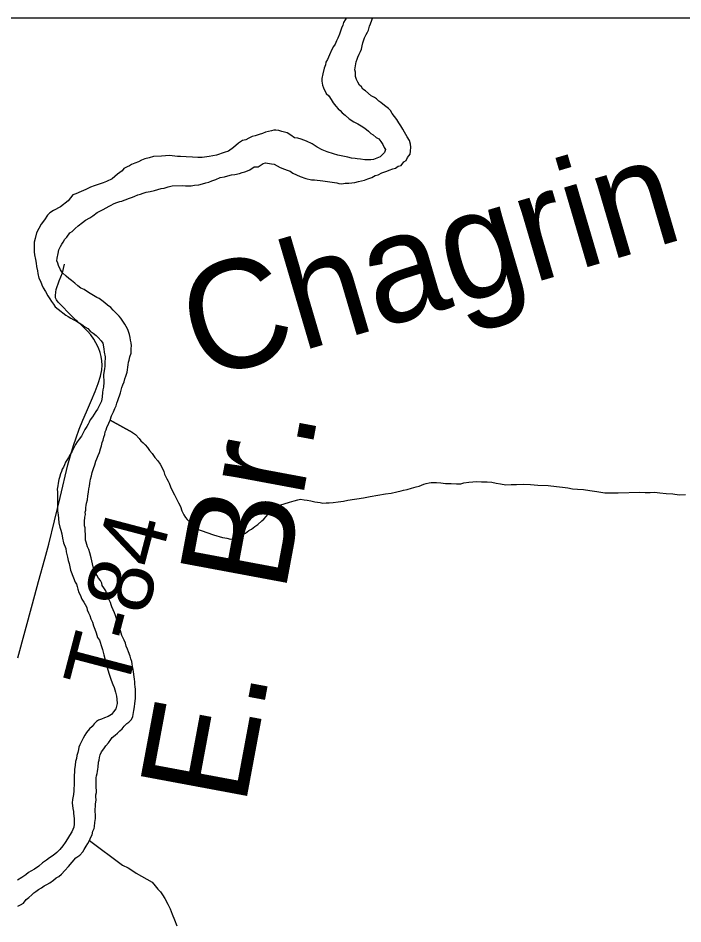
# Model space of a CAD drawing. Extents: x 103424 to 290657, y 38711 to 110967.
# Drawn here: x 214247.9521 to 214248.2437, y 40214.704 to 40215.1012 of the extents above; entities that cross this region are included whole.
import ezdxf

# ---------------------------------------------------------------- set-up
doc = ezdxf.new("R2010")
doc.units = 0
for name, color, linetype in [('GM_X_Corporation', 7, 'Continuous'), ('GM_X_Major_River_Text', 7, 'Continuous'), ('GM_X_Minor_River', 7, 'Continuous'), ('GM_X_Township_Road', 7, 'Continuous'), ('GM_X_Township_Road_Text', 7, 'Continuous')]:
    doc.layers.add(name, color=color, linetype=linetype)

msp = doc.modelspace()

# ---------------------------------------------------------------- linework, layer by layer
at = {"layer": 'GM_X_Corporation'}
msp.add_lwpolyline([(214246.35258, 40213.74302), (214246.35258, 40208.30125), (214253.15258, 40208.30125), (214253.15258, 40215.10125), (214247.88425, 40215.10125), (214247.88593, 40214.68485), (214247.88621, 40214.66416), (214247.8863, 40214.63438), (214247.88525, 40214.01696), (214247.88494, 40213.98106), (214247.88095, 40213.75762), (214247.63273, 40213.75746), (214247.49304, 40213.75527), (214246.50862, 40213.74676)], close=True, dxfattribs=at)
msp.add_lwpolyline([(214250.58101, 40215.10125), (214247.88425, 40215.10125), (214247.88593, 40214.68485), (214247.88621, 40214.66416), (214247.8863, 40214.63438), (214247.88525, 40214.01696), (214247.88494, 40213.98106), (214247.88095, 40213.75762), (214248.6422, 40213.76594)], dxfattribs=at)
at = {"layer": 'GM_X_Minor_River'}
for points in [[(214248.09598, 40215.10125), (214248.09559, 40215.10046), (214248.09485, 40215.09931), (214248.09448, 40215.09817), (214248.09392, 40215.09683), (214248.09356, 40215.0955), (214248.09301, 40215.09416), (214248.09226, 40215.09244), (214248.09171, 40215.0913), (214248.09115, 40215.08977), (214248.09041, 40215.08881), (214248.08966, 40215.08748), (214248.08874, 40215.08519), (214248.08781, 40215.08309), (214248.08706, 40215.08194), (214248.08689, 40215.0808), (214248.08633, 40215.07927), (214248.08579, 40215.07679), (214248.08525, 40215.0747), (214248.08526, 40215.07356), (214248.08566, 40215.07185), (214248.08605, 40215.07071), (214248.08722, 40215.06825), (214248.08838, 40215.06712), (214248.08935, 40215.06561), (214248.09031, 40215.0641)], [(214248.11912, 40215.05526), (214248.11815, 40215.05678), (214248.11718, 40215.0581), (214248.11622, 40215.05942), (214248.11544, 40215.06074), (214248.11448, 40215.06168), (214248.11276, 40215.06299), (214248.11122, 40215.06431), (214248.11026, 40215.06487), (214248.1093, 40215.06581), (214248.10834, 40215.06637), (214248.10701, 40215.06712), (214248.10451, 40215.06938), (214248.10336, 40215.07012), (214248.10278, 40215.07107), (214248.10182, 40215.07182), (214248.10104, 40215.07314), (214248.10046, 40215.07428), (214248.10006, 40215.0756), (214248.10004, 40215.0775), (214248.09984, 40215.07864), (214248.10001, 40215.08036), (214248.10037, 40215.08207), (214248.10074, 40215.08321), (214248.1011, 40215.08417), (214248.10166, 40215.0855), (214248.10222, 40215.08665), (214248.10278, 40215.08761), (214248.10295, 40215.08913), (214248.10331, 40215.09046), (214248.10405, 40215.09256), (214248.10479, 40215.09409), (214248.10535, 40215.09505), (214248.10572, 40215.096), (214248.10627, 40215.09772), (214248.10664, 40215.09867), (214248.10719, 40215.10039), (214248.10752, 40215.10125)], [(214248.09031, 40215.0641), (214248.09147, 40215.06259), (214248.09243, 40215.06146), (214248.09339, 40215.06071), (214248.09416, 40215.05977), (214248.09551, 40215.05864), (214248.09724, 40215.05714), (214248.09934, 40215.05583), (214248.10106, 40215.05489), (214248.1026, 40215.05396), (214248.10413, 40215.05302), (214248.10585, 40215.05171), (214248.10682, 40215.05058), (214248.10777, 40215.05002), (214248.10912, 40215.04889), (214248.11026, 40215.04833), (214248.11123, 40215.0472), (214248.112, 40215.04588), (214248.11259, 40215.04455), (214248.11317, 40215.04361), (214248.11281, 40215.04228), (214248.11093, 40215.04036), (214248.1079, 40215.03919), (214248.10676, 40215.03917), (214248.1041, 40215.03915), (214248.1022, 40215.03932), (214248.10086, 40215.0395), (214248.09991, 40215.03968), (214248.09839, 40215.03985), (214248.09667, 40215.04021), (214248.09458, 40215.04076), (214248.09229, 40215.04112), (214248.09038, 40215.04167), (214248.08771, 40215.0426), (214248.08542, 40215.04352), (214248.08332, 40215.04464), (214248.08102, 40215.04614), (214248.07853, 40215.04726), (214248.07624, 40215.04818), (214248.07472, 40215.04855), (214248.07338, 40215.04873), (214248.07166, 40215.04985), (214248.07013, 40215.05097), (214248.06784, 40215.05152), (214248.0665, 40215.05189), (214248.06517, 40215.05207), (214248.06422, 40215.05206), (214248.06327, 40215.05186), (214248.06195, 40215.05146), (214248.06062, 40215.05126), (214248.05929, 40215.05068), (214248.05778, 40215.05028), (214248.05608, 40215.04969), (214248.05475, 40215.0493), (214248.05324, 40215.04853), (214248.05191, 40215.04794), (214248.05059, 40215.04755), (214248.0487, 40215.04639), (214248.04663, 40215.04447), (214248.04437, 40215.04292), (214248.04247, 40215.04234), (214248.03907, 40215.04116), (214248.03584, 40215.04056), (214248.03281, 40215.04015), (214248.0309, 40215.04013), (214248.02862, 40215.0403), (214248.02577, 40215.04046), (214248.02329, 40215.04062), (214248.02197, 40215.04061), (214248.01854, 40215.04096), (214248.01493, 40215.04073), (214248.01151, 40215.04051), (214248.00962, 40215.03992), (214248.00772, 40215.03952), (214248.00621, 40215.03893), (214248.00489, 40215.03816), (214248.00337, 40215.03757), (214248.00186, 40215.03699), (214248.00092, 40215.03641), (214247.99997, 40215.03602), (214247.99846, 40215.03524), (214247.99771, 40215.03429), (214247.99563, 40215.03275), (214247.99338, 40215.03082), (214247.99092, 40215.02966), (214247.98941, 40215.02907), (214247.98543, 40215.0277), (214247.98392, 40215.02712), (214247.98184, 40215.02615), (214247.97976, 40215.02517), (214247.97749, 40215.0242), (214247.97616, 40215.02381), (214247.9741, 40215.02113), (214247.97071, 40215.01843), (214247.96769, 40215.01688), (214247.96599, 40215.01591), (214247.96505, 40215.01476), (214247.96374, 40215.01285), (214247.96224, 40215.01093), (214247.96113, 40215.00902), (214247.9602, 40215.00711)], [(214247.98482, 40215.01458), (214247.98671, 40215.01593), (214247.98935, 40215.01729), (214247.99067, 40215.01806), (214247.99199, 40215.01883), (214247.99294, 40215.01922), (214247.99388, 40215.0198), (214247.99502, 40215.02019), (214247.99672, 40215.02078), (214247.99767, 40215.02098), (214247.99862, 40215.02137), (214247.99956, 40215.02176), (214248.00051, 40215.02215), (214248.00221, 40215.02274), (214248.00335, 40215.02313), (214248.00467, 40215.02371), (214248.00581, 40215.0241), (214248.00695, 40215.02449), (214248.00827, 40215.02489), (214248.00998, 40215.02528), (214248.01187, 40215.02568), (214248.01339, 40215.02608), (214248.01491, 40215.02648), (214248.01623, 40215.02668), (214248.01794, 40215.02726), (214248.01964, 40215.02766), (214248.0242, 40215.0279), (214248.02554, 40215.02772), (214248.02687, 40215.02773), (214248.02801, 40215.02775), (214248.02953, 40215.02795), (214248.03142, 40215.02816), (214248.03294, 40215.02855), (214248.03446, 40215.02895), (214248.03578, 40215.02934), (214248.03711, 40215.02993), (214248.03881, 40215.03051), (214248.0407, 40215.03129), (214248.0426, 40215.03169), (214248.04411, 40215.03209), (214248.04563, 40215.03248), (214248.04715, 40215.03269), (214248.04924, 40215.03309), (214248.05037, 40215.03348), (214248.05151, 40215.03387), (214248.05264, 40215.03426), (214248.05378, 40215.03465), (214248.05566, 40215.036), (214248.05737, 40215.03602), (214248.05964, 40215.03756), (214248.06058, 40215.03776), (214248.06154, 40215.03758), (214248.06325, 40215.03741), (214248.06439, 40215.03723), (214248.06707, 40215.03574), (214248.06898, 40215.035), (214248.07013, 40215.03463), (214248.07146, 40215.03407), (214248.07261, 40215.03332), (214248.07414, 40215.03258), (214248.07586, 40215.03183), (214248.07834, 40215.03091), (214248.08082, 40215.03036), (214248.08215, 40215.03037), (214248.08577, 40215.02984), (214248.08881, 40215.02949), (214248.09186, 40215.02895), (214248.09281, 40215.02877), (214248.09415, 40215.02859), (214248.09548, 40215.0288), (214248.09719, 40215.02881), (214248.09851, 40215.02902), (214248.09984, 40215.02922), (214248.10136, 40215.02962), (214248.10269, 40215.02982), (214248.10401, 40215.03021), (214248.10553, 40215.0308), (214248.10723, 40215.03138), (214248.10874, 40215.03216), (214248.11007, 40215.03255), (214248.11158, 40215.03333), (214248.11385, 40215.03411), (214248.1148, 40215.0345), (214248.1165, 40215.03509), (214248.11764, 40215.03548), (214248.11877, 40215.03625), (214248.1201, 40215.03664), (214248.12122, 40215.03818), (214248.12235, 40215.03876), (214248.12291, 40215.04009), (214248.12403, 40215.04163), (214248.1242, 40215.04296), (214248.12437, 40215.04467), (214248.12417, 40215.046), (214248.12377, 40215.04752), (214248.1228, 40215.04922), (214248.12222, 40215.05016), (214248.12163, 40215.0513), (214248.12086, 40215.05262), (214248.11989, 40215.05394), (214248.11912, 40215.05526)], [(214247.98175, 40214.88662), (214247.98192, 40214.88757), (214247.9821, 40214.88853), (214247.98247, 40214.89005), (214247.98264, 40214.89176), (214247.983, 40214.89329), (214247.98317, 40214.89481), (214247.98335, 40214.89595), (214247.98352, 40214.89728), (214247.98388, 40214.899), (214247.98425, 40214.90052), (214247.98461, 40214.90205), (214247.98516, 40214.90376), (214247.98571, 40214.90529), (214247.98626, 40214.90701), (214247.98663, 40214.90796), (214247.98718, 40214.90949), (214247.98774, 40214.91082), (214247.98829, 40214.91235), (214247.98865, 40214.91368), (214247.98902, 40214.91521), (214247.98939, 40214.91616), (214247.98975, 40214.91749), (214247.99012, 40214.91864), (214247.99029, 40214.91978), (214247.99066, 40214.92074), (214247.99103, 40214.92169), (214247.99196, 40214.9236), (214247.99252, 40214.92494), (214247.99306, 40214.92684), (214247.99399, 40214.92856), (214247.99455, 40214.93009), (214247.9951, 40214.93123), (214247.99547, 40214.93238), (214247.99584, 40214.93352), (214247.99694, 40214.93696), (214247.99731, 40214.9381), (214247.99767, 40214.93924), (214247.99804, 40214.94039), (214247.99859, 40214.94172), (214247.99896, 40214.94306), (214247.99932, 40214.9442), (214247.99988, 40214.94592), (214248.00005, 40214.94706), (214248.00023, 40214.9482), (214248.00041, 40214.94916), (214248.00058, 40214.9503), (214248.00076, 40214.95125), (214248.00113, 40214.95277), (214248.00168, 40214.9543), (214248.00165, 40214.95639), (214248.00183, 40214.95753), (214248.00163, 40214.95886), (214248.00142, 40214.96), (214248.00122, 40214.96114), (214248.00101, 40214.96247), (214248.00023, 40214.96474), (214247.99945, 40214.96606), (214247.99887, 40214.96701), (214247.99829, 40214.96795), (214247.99713, 40214.96965), (214247.99636, 40214.97059), (214247.99482, 40214.9721), (214247.99386, 40214.97323), (214247.9927, 40214.97436), (214247.99136, 40214.9753), (214247.99021, 40214.97643), (214247.98886, 40214.97736), (214247.98771, 40214.9783), (214247.98657, 40214.97867), (214247.98523, 40214.97961), (214247.9837, 40214.98054), (214247.98216, 40214.98148), (214247.98102, 40214.98223), (214247.97968, 40214.98278), (214247.97833, 40214.98391), (214247.97699, 40214.98504), (214247.97546, 40214.98616), (214247.97431, 40214.9871), (214247.97315, 40214.98804), (214247.97162, 40214.98955), (214247.97065, 40214.99087), (214247.96987, 40214.99276), (214247.96948, 40214.99371), (214247.96908, 40214.99485), (214247.96926, 40214.99599), (214247.96962, 40214.99808), (214247.96998, 40214.99961), (214247.97072, 40215.00113), (214247.97128, 40215.00209), (214247.97184, 40215.00305), (214247.97258, 40215.00438), (214247.97353, 40215.00515), (214247.97483, 40215.00707), (214247.97578, 40215.00765), (214247.97709, 40215.00899), (214247.97841, 40215.01014), (214247.98029, 40215.01168), (214247.98161, 40215.01265), (214247.9835, 40215.01362), (214247.98482, 40215.01458)], [(214247.9602, 40215.00711), (214247.95965, 40215.00464), (214247.95911, 40215.00292), (214247.95914, 40215.00026), (214247.95915, 40214.99874), (214247.95936, 40214.99741), (214247.95976, 40214.99532), (214247.95997, 40214.9938), (214247.96018, 40214.99229), (214247.96058, 40214.99039), (214247.96079, 40214.98925), (214247.96119, 40214.98716), (214247.96197, 40214.98584), (214247.96255, 40214.98432), (214247.96314, 40214.983), (214247.96411, 40214.9813), (214247.96508, 40214.97941), (214247.96605, 40214.97809), (214247.96682, 40214.97695), (214247.96759, 40214.97582), (214247.96837, 40214.97469), (214247.96971, 40214.97356), (214247.97297, 40214.97093), (214247.97412, 40214.97037), (214247.97527, 40214.96962), (214247.97661, 40214.96888), (214247.97776, 40214.96832), (214247.9789, 40214.96757), (214247.98005, 40214.96682), (214247.9814, 40214.96588), (214247.98274, 40214.96514), (214247.9837, 40214.96401), (214247.98504, 40214.96307), (214247.98638, 40214.96213), (214247.98715, 40214.96119), (214247.9885, 40214.95968), (214247.98927, 40214.95874), (214247.98968, 40214.95627), (214247.98989, 40214.95475), (214247.99029, 40214.95267), (214247.99014, 40214.94981), (214247.99015, 40214.94848), (214247.98997, 40214.94753), (214247.98962, 40214.94487), (214247.98966, 40214.94164), (214247.9895, 40214.93935), (214247.98932, 40214.93821), (214247.98914, 40214.93707), (214247.98897, 40214.93517), (214247.98862, 40214.93326), (214247.98769, 40214.93116), (214247.98695, 40214.92982), (214247.9862, 40214.92867), (214247.98545, 40214.92753), (214247.98471, 40214.92638), (214247.98377, 40214.92504), (214247.98321, 40214.92408), (214247.98284, 40214.92313), (214247.98228, 40214.92217), (214247.98135, 40214.92083), (214247.98079, 40214.91969), (214247.97986, 40214.91797), (214247.97893, 40214.91663), (214247.97799, 40214.91548), (214247.97724, 40214.91433), (214247.9765, 40214.9128), (214247.97576, 40214.91127), (214247.97501, 40214.90994), (214247.97427, 40214.9086), (214247.97352, 40214.90745), (214247.97296, 40214.90649), (214247.9724, 40214.90535), (214247.97204, 40214.90439), (214247.97148, 40214.90344), (214247.97111, 40214.90248), (214247.97074, 40214.90134), (214247.97019, 40214.89981), (214247.97001, 40214.89886), (214247.96965, 40214.89734), (214247.96947, 40214.89619), (214247.9693, 40214.89467), (214247.96931, 40214.89334), (214247.96933, 40214.89201), (214247.96934, 40214.89106), (214247.96936, 40214.88935), (214247.96941, 40214.88517), (214247.96962, 40214.88346), (214247.96983, 40214.88175), (214247.97004, 40214.87985), (214247.97044, 40214.87796), (214247.97084, 40214.87663), (214247.97124, 40214.87511), (214247.97164, 40214.87321), (214247.97204, 40214.87113), (214247.97302, 40214.86867), (214247.97323, 40214.86715), (214247.97343, 40214.86601), (214247.97383, 40214.86487), (214247.97403, 40214.86335), (214247.97443, 40214.86203), (214247.97503, 40214.85918)], [(214248.00215, 40214.91959), (214248.00227, 40214.91952), (214247.99252, 40214.92494), (214248.00227, 40214.91952), (214248.00361, 40214.91858), (214248.00515, 40214.91689), (214248.00593, 40214.91594), (214248.00689, 40214.915), (214248.00785, 40214.91406), (214248.00881, 40214.91293), (214248.00978, 40214.91161), (214248.01093, 40214.91029), (214248.01209, 40214.90859), (214248.01344, 40214.90709), (214248.01441, 40214.90557), (214248.01519, 40214.90425), (214248.01597, 40214.90236), (214248.01636, 40214.90122), (214248.01695, 40214.90009), (214248.01734, 40214.89914), (214248.01792, 40214.8982), (214248.01831, 40214.89725), (214248.0189, 40214.89573), (214248.01987, 40214.89384), (214248.02065, 40214.89214), (214248.02162, 40214.89044), (214248.0224, 40214.88874), (214248.02337, 40214.88703), (214248.02396, 40214.88514), (214248.02474, 40214.88344), (214248.02552, 40214.8823), (214248.02629, 40214.88136), (214248.02725, 40214.88042), (214248.0284, 40214.8791), (214248.02994, 40214.87741), (214248.03777, 40214.87463), (214248.03929, 40214.87427), (214248.04025, 40214.8739), (214248.04177, 40214.87353), (214248.04273, 40214.87335), (214248.04368, 40214.87317), (214248.0452, 40214.8728), (214248.04748, 40214.87302), (214248.04843, 40214.87322), (214248.04975, 40214.87418), (214248.05088, 40214.87476), (214248.05183, 40214.87534), (214248.05334, 40214.8765), (214248.05447, 40214.87708), (214248.05598, 40214.87823), (214248.0573, 40214.8792), (214248.05899, 40214.88074), (214248.05993, 40214.88151), (214248.06087, 40214.88266), (214248.06312, 40214.88534), (214248.06689, 40214.88766), (214248.07106, 40214.88903), (214248.07314, 40214.88962), (214248.07485, 40214.89002), (214248.07599, 40214.89022), (214248.07751, 40214.89004), (214248.07884, 40214.88987), (214248.08056, 40214.8895), (214248.08227, 40214.88914), (214248.08341, 40214.88896), (214248.08456, 40214.88878), (214248.0857, 40214.8886), (214248.08722, 40214.88862), (214248.08855, 40214.88863), (214248.09026, 40214.88884), (214248.09254, 40214.88905), (214248.09481, 40214.88946), (214248.09671, 40214.88985), (214248.10354, 40214.89087), (214248.10658, 40214.89147), (214248.1098, 40214.89208), (214248.11321, 40214.89268), (214248.11568, 40214.89289), (214248.11815, 40214.89349), (214248.12004, 40214.89389), (214248.12118, 40214.89428), (214248.1227, 40214.89448), (214248.12459, 40214.89507), (214248.12668, 40214.89567), (214248.128, 40214.89606), (214248.12895, 40214.89645), (214248.13008, 40214.89684), (214248.13103, 40214.89723), (214248.13236, 40214.89743), (214248.13331, 40214.89763), (214248.13559, 40214.89766), (214248.13749, 40214.89748), (214248.13958, 40214.89712), (214248.14206, 40214.89715), (214248.14434, 40214.89698), (214248.14624, 40214.897), (214248.14756, 40214.89739), (214248.14984, 40214.8978), (214248.15326, 40214.89802), (214248.15535, 40214.89785), (214248.15782, 40214.89788)], [(214248.15782, 40214.89788), (214248.15992, 40214.89771), (214248.16182, 40214.89735), (214248.16373, 40214.89699), (214248.16601, 40214.89663), (214248.16829, 40214.89665), (214248.17076, 40214.89667), (214248.17361, 40214.89689), (214248.17685, 40214.89674), (214248.18008, 40214.89639), (214248.18464, 40214.89624), (214248.18826, 40214.8959), (214248.19092, 40214.89555), (214248.19321, 40214.89519), (214248.19531, 40214.89483), (214248.1974, 40214.89466), (214248.20006, 40214.8945), (214248.20292, 40214.89414), (214248.20596, 40214.8936), (214248.20939, 40214.89307), (214248.21224, 40214.8931), (214248.21528, 40214.89313), (214248.22478, 40214.89341), (214248.22707, 40214.89324), (214248.22935, 40214.89327), (214248.23125, 40214.89329), (214248.23353, 40214.89312), (214248.23639, 40214.89277), (214248.23924, 40214.8926), (214248.2421, 40214.89225), (214248.24476, 40214.89228)], [(214247.98625, 40214.76064), (214247.98643, 40214.76159), (214247.98642, 40214.76273), (214247.98641, 40214.76368), (214247.98639, 40214.76482), (214247.98638, 40214.76577), (214247.98637, 40214.76691), (214247.98636, 40214.76805), (214247.98654, 40214.769), (214247.98671, 40214.76996), (214247.98689, 40214.77091), (214247.98707, 40214.77186), (214247.98725, 40214.77281), (214247.98742, 40214.77491), (214247.9876, 40214.77586), (214247.98777, 40214.777), (214247.98814, 40214.77814), (214247.98869, 40214.77948), (214247.98963, 40214.78082), (214247.99056, 40214.78216), (214247.99169, 40214.7835), (214247.99281, 40214.78484), (214247.99337, 40214.7858), (214247.99469, 40214.78676), (214247.99563, 40214.78772), (214247.99676, 40214.78868), (214247.9977, 40214.78964), (214247.99864, 40214.7908), (214247.99976, 40214.79195), (214248.00071, 40214.79253), (214248.00183, 40214.79368), (214248.00239, 40214.79501), (214248.00275, 40214.79673), (214248.00293, 40214.79768), (214248.0031, 40214.7992), (214248.00327, 40214.80073), (214248.00345, 40214.80168), (214248.00363, 40214.80301), (214248.00362, 40214.80396), (214248.00361, 40214.80491), (214248.00359, 40214.80605), (214248.00358, 40214.807), (214248.00338, 40214.80795), (214248.00337, 40214.80909), (214248.00335, 40214.81023), (214248.00315, 40214.81137), (214248.00253, 40214.81554), (214248.00233, 40214.81687), (214248.00212, 40214.81801), (214248.00192, 40214.81915), (214248.00153, 40214.82029), (214248.00132, 40214.82142), (214248.00054, 40214.82332), (214248.00015, 40214.82446), (214247.99956, 40214.82578), (214247.99917, 40214.82711), (214247.99858, 40214.82843), (214247.998, 40214.82957), (214247.9976, 40214.83051), (214247.99701, 40214.8326), (214247.99661, 40214.83392), (214247.99622, 40214.83506), (214247.99583, 40214.83639), (214247.99524, 40214.8379), (214247.99484, 40214.83923), (214247.99445, 40214.84037), (214247.99386, 40214.84169), (214247.99328, 40214.84301), (214247.99289, 40214.84396), (214247.99269, 40214.84491), (214247.99191, 40214.84642), (214247.99132, 40214.84813), (214247.99093, 40214.84907), (214247.99054, 40214.85002), (214247.98976, 40214.85134), (214247.98899, 40214.85248), (214247.98878, 40214.85343), (214247.9882, 40214.85456), (214247.98743, 40214.85569), (214247.98665, 40214.85702), (214247.98568, 40214.85872), (214247.98509, 40214.86061), (214247.98469, 40214.86194), (214247.98409, 40214.86459), (214247.9835, 40214.86668), (214247.9831, 40214.8682), (214247.98252, 40214.86933), (214247.98192, 40214.87142), (214247.98172, 40214.87236), (214247.98171, 40214.8735), (214247.98169, 40214.87503), (214247.98149, 40214.87616), (214247.98147, 40214.87768), (214247.98127, 40214.87863), (214247.98126, 40214.87958), (214247.98125, 40214.88053), (214247.98141, 40214.88244), (214247.98159, 40214.88358), (214247.98158, 40214.88453), (214247.98176, 40214.88548), (214247.98175, 40214.88662)], [(214247.97503, 40214.85918), (214247.9764, 40214.85577), (214247.97718, 40214.85388), (214247.97777, 40214.85294), (214247.97797, 40214.85199), (214247.97836, 40214.85085), (214247.97876, 40214.84934), (214247.97934, 40214.84839), (214247.98012, 40214.8465), (214247.9809, 40214.84517), (214247.98148, 40214.84404), (214247.98226, 40214.84272), (214247.98246, 40214.84177), (214247.98304, 40214.84044), (214247.98363, 40214.83931), (214247.98402, 40214.83779), (214247.9848, 40214.83628), (214247.9852, 40214.83476), (214247.98579, 40214.83325), (214247.98638, 40214.83173), (214247.98697, 40214.82965), (214247.98774, 40214.82851), (214247.98813, 40214.82757), (214247.98853, 40214.82605), (214247.98912, 40214.82435), (214247.98972, 40214.82207), (214247.99032, 40214.8198), (214247.99151, 40214.81544), (214247.9921, 40214.81354), (214247.9925, 40214.81221), (214247.99289, 40214.81089), (214247.99367, 40214.80899), (214247.99426, 40214.80767), (214247.99485, 40214.80558), (214247.99525, 40214.80388), (214247.99546, 40214.80255), (214247.99548, 40214.80065), (214247.9953, 40214.79951), (214247.99494, 40214.79836), (214247.994, 40214.79702), (214247.99307, 40214.79587), (214247.99156, 40214.79491), (214247.99004, 40214.79432), (214247.98872, 40214.79374), (214247.98739, 40214.79334), (214247.98645, 40214.79276), (214247.98551, 40214.7918), (214247.98457, 40214.79066), (214247.98345, 40214.7895), (214247.98213, 40214.78797), (214247.98139, 40214.78682), (214247.98064, 40214.78548), (214247.9799, 40214.78396), (214247.97915, 40214.78262), (214247.97879, 40214.78147), (214247.97861, 40214.78052), (214247.97824, 40214.77919), (214247.97788, 40214.77785), (214247.9777, 40214.77652), (214247.97734, 40214.77519), (214247.97717, 40214.77366), (214247.97681, 40214.77176), (214247.97682, 40214.77062), (214247.97665, 40214.76929), (214247.97667, 40214.76777), (214247.97668, 40214.76625), (214247.9767, 40214.76492), (214247.97653, 40214.76339), (214247.97654, 40214.76244), (214247.97637, 40214.76073), (214247.97601, 40214.75864), (214247.97584, 40214.75711), (214247.97606, 40214.75464), (214247.97645, 40214.75332), (214247.97646, 40214.75237), (214247.97668, 40214.75028), (214247.9767, 40214.74876), (214247.97671, 40214.74781), (214247.97653, 40214.74647), (214247.97561, 40214.74437), (214247.97467, 40214.74284), (214247.97374, 40214.74132), (214247.97281, 40214.73978), (214247.97169, 40214.73825), (214247.97037, 40214.73672), (214247.96906, 40214.73538), (214247.96755, 40214.73403), (214247.96585, 40214.73306), (214247.96454, 40214.73191), (214247.96284, 40214.73075), (214247.96114, 40214.7294), (214247.95926, 40214.72805), (214247.95775, 40214.72709), (214247.95662, 40214.72651), (214247.95549, 40214.72555), (214247.95379, 40214.72439), (214247.9519, 40214.72323)], [(214247.95203, 40214.71183), (214247.95317, 40214.71241), (214247.95449, 40214.71318), (214247.95561, 40214.71471), (214247.95674, 40214.71567), (214247.95806, 40214.71683), (214247.959, 40214.7176), (214247.95994, 40214.71818), (214247.96107, 40214.71914), (214247.9624, 40214.71991), (214247.96353, 40214.72068), (214247.96466, 40214.72127), (214247.96598, 40214.72204), (214247.96768, 40214.7232), (214247.96881, 40214.72416), (214247.96994, 40214.72474), (214247.97107, 40214.72589), (214247.97257, 40214.72743), (214247.97426, 40214.72916), (214247.97745, 40214.73299), (214247.97915, 40214.73414), (214247.98046, 40214.73568), (214247.98102, 40214.73664), (214247.98195, 40214.73816), (214247.9827, 40214.73931), (214247.98344, 40214.74065), (214247.984, 40214.74199), (214247.98455, 40214.74313), (214247.98492, 40214.74466), (214247.98547, 40214.7458), (214247.98565, 40214.74676), (214247.98582, 40214.74847), (214247.98599, 40214.75018), (214247.98598, 40214.7517), (214247.98595, 40214.75341), (214247.98594, 40214.75436), (214247.98612, 40214.7555), (214247.98611, 40214.75646), (214247.98628, 40214.75836), (214247.98626, 40214.75969), (214247.98625, 40214.76064)], [(214247.98344, 40214.74065), (214247.99783, 40214.72977), (214248.00031, 40214.72865), (214248.00203, 40214.72753), (214248.00395, 40214.72622), (214248.00625, 40214.72491), (214248.01084, 40214.72229), (214248.01219, 40214.72079), (214248.01334, 40214.71928), (214248.0145, 40214.71815), (214248.01546, 40214.71683), (214248.01643, 40214.71513), (214248.01779, 40214.71267), (214248.01877, 40214.71059), (214248.01974, 40214.70832), (214248.02072, 40214.70585), (214248.0217, 40214.7032)]]:
    msp.add_lwpolyline(points, dxfattribs=at)
at = {"layer": 'GM_X_Township_Road'}
for points in [[(214247.97811, 40214.96817), (214247.97738, 40214.96884), (214247.9742, 40214.97201), (214247.97137, 40214.9749), (214247.96969, 40214.97667), (214247.96892, 40214.97768), (214247.96854, 40214.97864), (214247.96849, 40214.97965), (214247.96858, 40214.981), (214247.96887, 40214.98224), (214247.97017, 40214.98599), (214247.97152, 40214.9896), (214247.97238, 40214.99339)], [(214247.95192, 40214.82065), (214247.95516, 40214.83252), (214247.9584, 40214.84439), (214247.96111, 40214.85425), (214247.96384, 40214.86411), (214247.96561, 40214.87055), (214247.96808, 40214.88081), (214247.97055, 40214.89108), (214247.97395, 40214.90532), (214247.97502, 40214.90948), (214247.9764, 40214.91386), (214247.97763, 40214.91715), (214247.97894, 40214.92095), (214247.9805, 40214.92494), (214247.98208, 40214.92864), (214247.98434, 40214.93364), (214247.98588, 40214.93753), (214247.98717, 40214.94099), (214247.98828, 40214.9443), (214247.98881, 40214.94699), (214247.9889, 40214.94905), (214247.98881, 40214.95093), (214247.98852, 40214.9528), (214247.98804, 40214.95467), (214247.98732, 40214.9566), (214247.98626, 40214.95881), (214247.9853, 40214.96044), (214247.984, 40214.96231), (214247.98256, 40214.96399), (214247.98031, 40214.96615), (214247.97811, 40214.96817)]]:
    msp.add_lwpolyline(points, dxfattribs=at)

# ---------------------------------------------------------------- texts
at = {"layer": 'GM_X_Major_River_Text'}
for s, height, rotation, p in [('Chagrin', 0.047381, 16.3919, (214248.03223, 40214.94216)), ('E.  Br.', 0.047377, 79.4385, (214248.05159, 40214.75502))]:
    msp.add_text(s, height=height, rotation=rotation, dxfattribs=at).set_placement(p)
at = {"layer": 'GM_X_Township_Road_Text'}
msp.add_text('T-84', height=0.028409, rotation=75.2916, dxfattribs=at).set_placement((214247.99915, 40214.80402))

doc.saveas('drawing.dxf')
